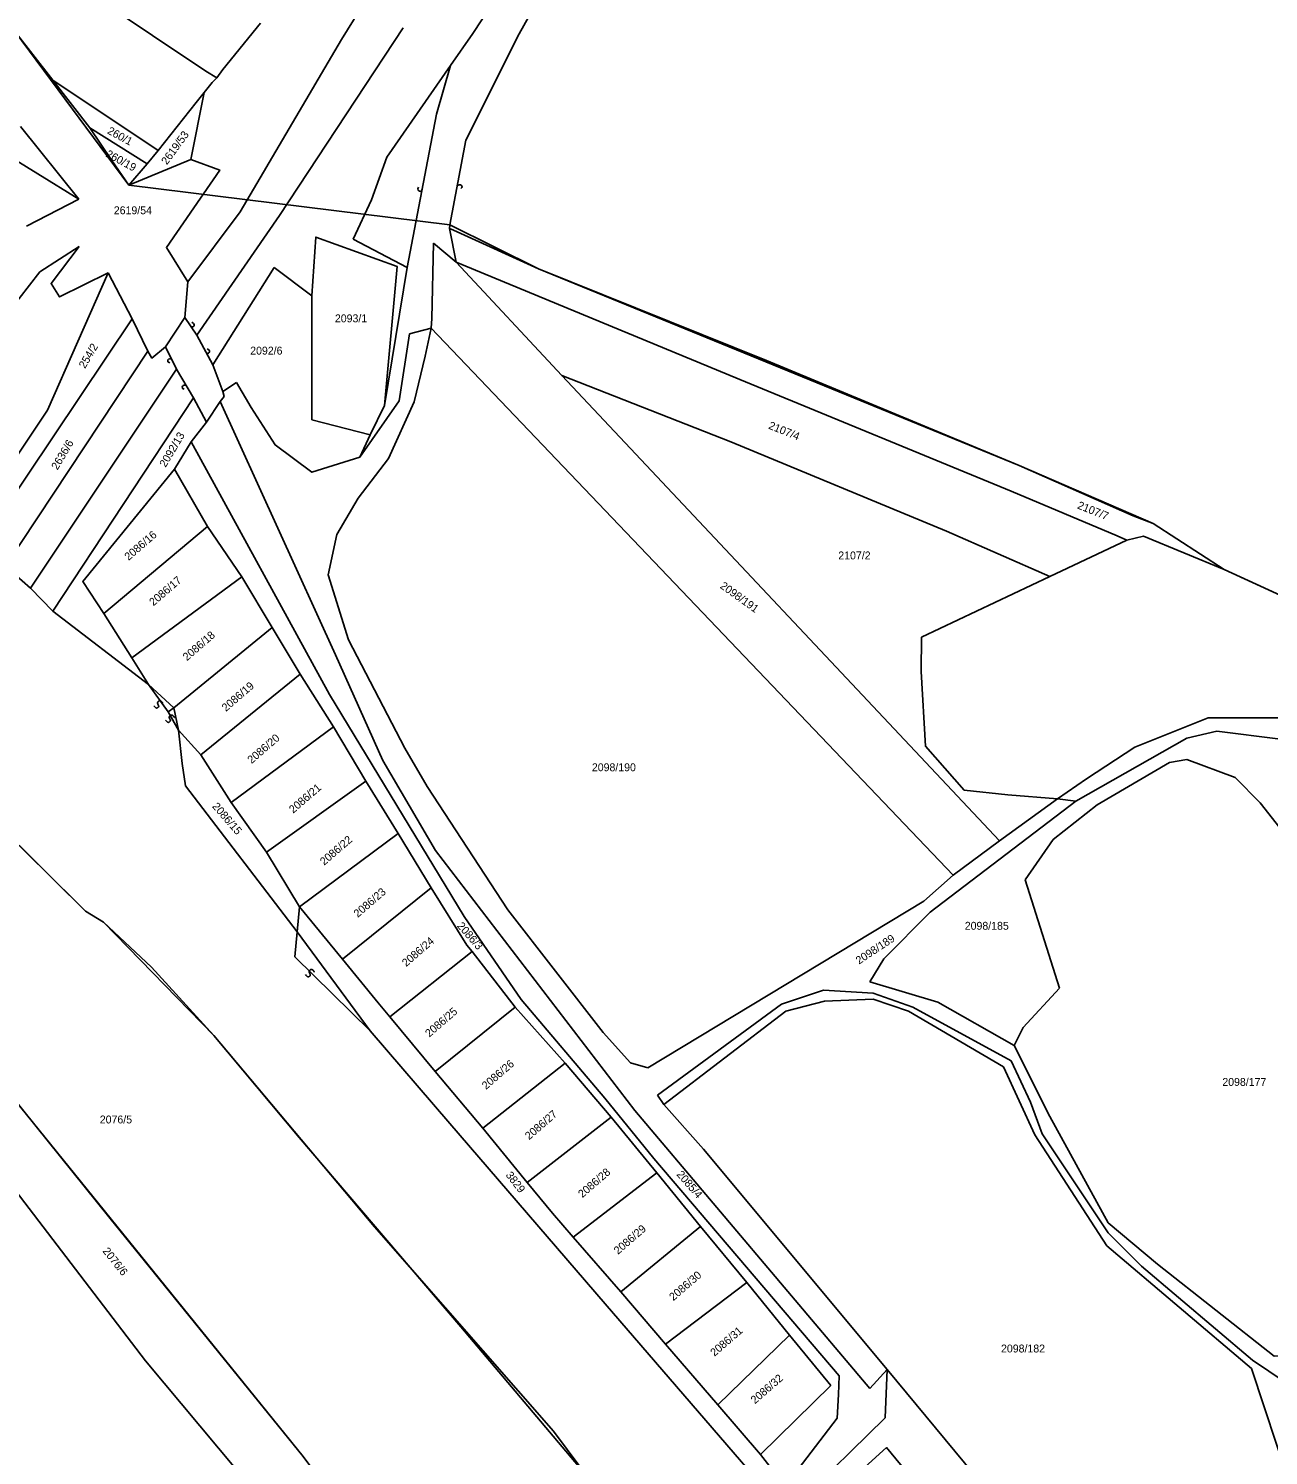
# Model space of a CAD drawing. Extents: x -581999 to -572728, y -1219553 to -1212032.
# Drawn here: x -576856.1 to -576541.8, y -1215550.3 to -1215188.7 of the extents above; entities that cross this region are included whole.
import ezdxf

# ---------------------------------------------------------------- set-up
doc = ezdxf.new("R2010")
doc.units = 0
for name, color, linetype in [('Vrstva 1', 7, 'Continuous'), ('Vrstva 2', 7, 'Continuous'), ('Vrstva 4', 7, 'Continuous'), ('Vrstva 6', 7, 'Continuous'), ('Vrstva 63', 7, 'Continuous')]:
    doc.layers.add(name, color=color, linetype=linetype)

msp = doc.modelspace()

# ---------------------------------------------------------------- linework, layer by layer
at = {"layer": 'Vrstva 1'}
for p, q in [((-576838.193, -1215181.354), (-576811.167, -1215199.562)), ((-576888.451, -1215204.064), (-576843.333, -1215231.972)), ((-576773.768, -1215242.061), (-576769.093, -1215232.141)), ((-576747.639, -1215247.953), (-576749.346, -1215239.415)), ((-576760.054, -1215249.271), (-576773.768, -1215242.061)), ((-576753.807, -1215262.16), (-576753.377, -1215243.084)), ((-576753.377, -1215243.084), (-576747.639, -1215247.953)), ((-576809.361, -1215273.915), (-576793.796, -1215249.271)), ((-576793.796, -1215249.271), (-576784.239, -1215256.448)), ((-576821.356, -1215269.34), (-576816.445, -1215261.911)), ((-576762.103, -1215283.099), (-576759.507, -1215266.057)), ((-576759.507, -1215266.057), (-576754.043, -1215264.647)), ((-576621.686, -1215403.255), (-576754.043, -1215264.647)), ((-576678.049, -1215293.486), (-576720.864, -1215276.656)), ((-576806.501, -1215281.946), (-576806.793, -1215280.725)), ((-576807.457, -1215283.227), (-576778.223, -1215347.424)), ((-576772.129, -1215297.352), (-576762.103, -1215283.099)), ((-576819.069, -1215300.398), (-576814.811, -1215293.487)), ((-576836.964, -1215336.917), (-576810.735, -1215314.877)), ((-576829.861, -1215348.193), (-576801.992, -1215327.691)), ((-576629.666, -1215342.916), (-576597.179, -1215327.574)), ((-576819.22, -1215360.841), (-576794.342, -1215340.505)), ((-576629.758, -1215351.609), (-576629.666, -1215342.916)), ((-576778.223, -1215347.424), (-576766.298, -1215374.182)), ((-576812.375, -1215372.795), (-576787.239, -1215352.293)), ((-576819.22, -1215360.841), (-576825.701, -1215354.907)), ((-576575.592, -1215370.85), (-576557.013, -1215363.418)), ((-576557.013, -1215363.418), (-576536.248, -1215363.418)), ((-576818.072, -1215366.468), (-576812.375, -1215372.795)), ((-576804.725, -1215384.84), (-576778.769, -1215365.62)), ((-576562.455, -1215368.543), (-576554.804, -1215366.749)), ((-576554.804, -1215366.749), (-576538.685, -1215368.799)), ((-576590.597, -1215384.504), (-576562.455, -1215368.543)), ((-576587.886, -1215378.795), (-576575.592, -1215370.85)), ((-576812.375, -1215372.795), (-576804.725, -1215384.84)), ((-576766.298, -1215374.182), (-576752.91, -1215396.99)), ((-576566.849, -1215374.694), (-576585.154, -1215385.458)), ((-576562.477, -1215373.925), (-576566.849, -1215374.694)), ((-576550.182, -1215378.538), (-576562.477, -1215373.925)), ((-576595.263, -1215383.92), (-576587.886, -1215378.795)), ((-576543.898, -1215384.945), (-576550.182, -1215378.538)), ((-576795.708, -1215397.398), (-576770.572, -1215379.458)), ((-576754.989, -1215380.752), (-576734.531, -1215411.995)), ((-576804.725, -1215384.84), (-576795.708, -1215397.398)), ((-576627.481, -1215412.622), (-576590.597, -1215384.504)), ((-576609.937, -1215394.542), (-576595.263, -1215383.92)), ((-576595.263, -1215383.92), (-576607.8, -1215382.903)), ((-576585.154, -1215385.458), (-576596.356, -1215394.171)), ((-576590.597, -1215384.504), (-576595.263, -1215383.92)), ((-576535.155, -1215395.965), (-576543.898, -1215384.945)), ((-576787.396, -1215411.279), (-576762.386, -1215392.656)), ((-576752.91, -1215396.99), (-576702.365, -1215462.852)), ((-576609.937, -1215394.542), (-576621.686, -1215403.255)), ((-576596.356, -1215394.171), (-576603.46, -1215404.422)), ((-576787.396, -1215411.279), (-576795.708, -1215397.398)), ((-576621.686, -1215403.255), (-576629.12, -1215409.803)), ((-576776.522, -1215424.506), (-576754.003, -1215406.472)), ((-576603.46, -1215404.422), (-576594.717, -1215431.843)), ((-576776.522, -1215424.506), (-576787.396, -1215411.279)), ((-576629.12, -1215409.803), (-576699.064, -1215452.088)), ((-576734.531, -1215411.995), (-576710.421, -1215443.099)), ((-576639.229, -1215424.411), (-576627.481, -1215412.622)), ((-576767.41, -1215435.625), (-576776.522, -1215424.506)), ((-576764.52, -1215439.13), (-576743.653, -1215422.569)), ((-576642.781, -1215430.305), (-576639.229, -1215424.411)), ((-576665.207, -1215435.944), (-576654.552, -1215432.356)), ((-576654.552, -1215432.356), (-576641.984, -1215433.125)), ((-576625.568, -1215435.431), (-576642.781, -1215430.305)), ((-576641.984, -1215433.125), (-576631.874, -1215436.713)), ((-576594.717, -1215431.843), (-576603.956, -1215441.802)), ((-576764.52, -1215439.13), (-576767.41, -1215435.625)), ((-576752.998, -1215453.018), (-576732.692, -1215436.713)), ((-576696.627, -1215459.008), (-576665.207, -1215435.944)), ((-576664.114, -1215437.738), (-576654.278, -1215435.175)), ((-576654.278, -1215435.175), (-576641.984, -1215434.662)), ((-576641.984, -1215434.662), (-576632.967, -1215437.738)), ((-576631.874, -1215436.713), (-576607.012, -1215450.295)), ((-576752.998, -1215453.018), (-576764.52, -1215439.13)), ((-576694.988, -1215461.315), (-576664.114, -1215437.738)), ((-576632.967, -1215437.738), (-576608.924, -1215451.833)), ((-576710.421, -1215443.099), (-576703.435, -1215450.807)), ((-576740.943, -1215467.375), (-576720.008, -1215450.859)), ((-576699.064, -1215452.088), (-576703.435, -1215450.807)), ((-576607.012, -1215450.295), (-576602.094, -1215460.802)), ((-576740.943, -1215467.375), (-576752.998, -1215453.018)), ((-576608.924, -1215451.833), (-576601.001, -1215469.003)), ((-576696.627, -1215459.008), (-576694.988, -1215461.315)), ((-576694.988, -1215461.315), (-576684.999, -1215472.649)), ((-576602.094, -1215460.802), (-576599.088, -1215468.747)), ((-576729.655, -1215481.095), (-576708.369, -1215464.583)), ((-576702.365, -1215462.852), (-576642.803, -1215533.328)), ((-576729.655, -1215481.095), (-576740.943, -1215467.375)), ((-576601.001, -1215469.003), (-576582.695, -1215497.193)), ((-576599.088, -1215468.747), (-576582.422, -1215493.862)), ((-576717.978, -1215495.003), (-576696.782, -1215478.706)), ((-576723.248, -1215488.868), (-576729.655, -1215481.095)), ((-576717.978, -1215495.003), (-576723.248, -1215488.868)), ((-576705.94, -1215508.808), (-576685.704, -1215492.271)), ((-576582.422, -1215493.862), (-576573.952, -1215502.319)), ((-576705.94, -1215508.808), (-576717.978, -1215495.003)), ((-576582.695, -1215497.193), (-576546.084, -1215528.202)), ((-576573.952, -1215502.319), (-576545.811, -1215526.152)), ((-576694.606, -1215522.111), (-576705.94, -1215508.808)), ((-576694.606, -1215522.111), (-576674.025, -1215506.466)), ((-576681.3, -1215537.457), (-576663.146, -1215519.789)), ((-576681.3, -1215537.457), (-576694.606, -1215522.111)), ((-576545.811, -1215526.152), (-576522.314, -1215542.041)), ((-576642.803, -1215533.328), (-576638.42, -1215528.539)), ((-576638.42, -1215528.539), (-576616.388, -1215555.07)), ((-576546.084, -1215528.202), (-576536.521, -1215557.161)), ((-576670.561, -1215549.999), (-576681.3, -1215537.457))]:
    msp.add_line(p, q, dxfattribs=at)
for points in [[(-577017.983, -1215099.379), (-577012.888, -1215102.345), (-576976.199, -1215122.847), (-576975.673, -1215122.81), (-576956.489, -1215132.732), (-576955.43, -1215133.125), (-576927.535, -1215146.974), (-576882.548, -1215173.876), (-576859.474, -1215189.573), (-576849.877, -1215201.778)], [(-576703.42, -1215143.521), (-576714.012, -1215158.459), (-576731.702, -1215190.082)], [(-576746.358, -1215144.64), (-576752.384, -1215152.284), (-576766.543, -1215174.934), (-576776.746, -1215191.504)], [(-576712.28, -1215144.232), (-576728.345, -1215166.918), (-576743.408, -1215190.015)], [(-576806.783, -1215199.071), (-576797.265, -1215187.328)], [(-576761.107, -1215188.542), (-576792.46, -1215236.067)], [(-576731.702, -1215190.082), (-576745.248, -1215217.026), (-576749.284, -1215238.432)], [(-576743.408, -1215190.015), (-576749.134, -1215198.095)], [(-576776.746, -1215191.504), (-576802.4, -1215235.195)], [(-576749.134, -1215198.095), (-576765.247, -1215221.336), (-576769.093, -1215232.141)], [(-576749.134, -1215198.095), (-576752.694, -1215210.427), (-576760.054, -1215249.271)], [(-576849.877, -1215201.778), (-576840.532, -1215213.914)], [(-576849.877, -1215201.778), (-576823.239, -1215219.671)], [(-576811.167, -1215199.562), (-576808.373, -1215201.199)], [(-576809.495, -1215202.418), (-576808.373, -1215201.199)], [(-576808.373, -1215201.199), (-576806.783, -1215199.071)], [(-576823.239, -1215219.671), (-576813.589, -1215207.469), (-576811.542, -1215204.944)], [(-576811.542, -1215204.944), (-576814.913, -1215221.952)], [(-576811.542, -1215204.944), (-576809.495, -1215202.418)], [(-576843.333, -1215231.972), (-576858.112, -1215213.528)], [(-576840.532, -1215213.914), (-576834.934, -1215222.141), (-576830.609, -1215228.416)], [(-576840.532, -1215213.914), (-576826.015, -1215223.035)], [(-576826.015, -1215223.035), (-576823.239, -1215219.671)], [(-576814.913, -1215221.952), (-576830.609, -1215228.416)], [(-576830.609, -1215228.416), (-576826.015, -1215223.035)], [(-576814.137, -1215234.179), (-576807.578, -1215224.585), (-576814.913, -1215221.952)], [(-576856.58, -1215238.798), (-576843.333, -1215231.972)], [(-576814.137, -1215234.179), (-576821.132, -1215244.206), (-576815.678, -1215252.94)], [(-576802.4, -1215235.195), (-576815.678, -1215252.94)], [(-576792.46, -1215236.067), (-576813.443, -1215266.414)], [(-576784.239, -1215256.448), (-576783.277, -1215241.583), (-576762.649, -1215249.015), (-576765.801, -1215284.202)], [(-576749.284, -1215238.432), (-576749.346, -1215239.415), (-576748.374, -1215239.817)], [(-576748.374, -1215239.817), (-576726.781, -1215249.597)], [(-576843.245, -1215243.935), (-576853.248, -1215250.408), (-576863.782, -1215263.87), (-576891.88, -1215277.763), (-576894.229, -1215278.857), (-576893.382, -1215280.325), (-576885.393, -1215299.643), (-576866.512, -1215308.127)], [(-576843.245, -1215243.935), (-576850.353, -1215253.339), (-576848.249, -1215256.73), (-576835.882, -1215250.621)], [(-576747.639, -1215247.953), (-576674.312, -1215278.275)], [(-576747.639, -1215247.953), (-576720.864, -1215276.656), (-576609.937, -1215394.542)], [(-576835.882, -1215250.621), (-576851.231, -1215285.407), (-576866.512, -1215308.127)], [(-576835.882, -1215250.621), (-576829.822, -1215262.305)], [(-576765.801, -1215284.202), (-576760.054, -1215249.271)], [(-576726.781, -1215249.597), (-576669.014, -1215272.819)], [(-576815.678, -1215252.94), (-576816.445, -1215261.911), (-576813.443, -1215266.414)], [(-576784.239, -1215256.448), (-576784.233, -1215287.84), (-576769.48, -1215291.684)], [(-576829.822, -1215262.305), (-576862.99, -1215311.872)], [(-576829.822, -1215262.305), (-576825.864, -1215270.482)], [(-576753.807, -1215262.16), (-576754.043, -1215264.647), (-576755.542, -1215271.752)], [(-576813.443, -1215266.414), (-576809.361, -1215273.915), (-576806.793, -1215280.725), (-576803.321, -1215278.433)], [(-576825.864, -1215270.482), (-576861.913, -1215324.922)], [(-576825.864, -1215270.482), (-576824.813, -1215272.235), (-576821.356, -1215269.34), (-576818.562, -1215275.064)], [(-576755.542, -1215271.752), (-576758.343, -1215283.319)], [(-576669.014, -1215272.819), (-576604.956, -1215299.447), (-576576.024, -1215312.229)], [(-576818.562, -1215275.064), (-576855.566, -1215330.543)], [(-576818.562, -1215275.064), (-576814.243, -1215282.308)], [(-576803.321, -1215278.433), (-576799.67, -1215284.765), (-576793.523, -1215294.247), (-576784.233, -1215301.166), (-576772.129, -1215297.352)], [(-576674.312, -1215278.275), (-576606.966, -1215305.982), (-576580.115, -1215317.23)], [(-576814.243, -1215282.308), (-576849.931, -1215336.394)], [(-576814.243, -1215282.308), (-576810.98, -1215288.499), (-576814.811, -1215293.487), (-576779.782, -1215357.507), (-576745.675, -1215413.754), (-576731.23, -1215434.724), (-576709.99, -1215459.756), (-576697.553, -1215475.021), (-576650.541, -1215530.117), (-576650.769, -1215534.809)], [(-576810.98, -1215288.499), (-576807.457, -1215283.227), (-576806.501, -1215281.946)], [(-576758.343, -1215283.319), (-576764.835, -1215297.707), (-576772.485, -1215307.702), (-576777.949, -1215316.928), (-576780.135, -1215327.179), (-576774.992, -1215343.597), (-576760.711, -1215371.041), (-576754.989, -1215380.752)], [(-576772.129, -1215297.352), (-576769.48, -1215291.684), (-576765.801, -1215284.202)], [(-576678.049, -1215293.486), (-576623.391, -1215316.099)], [(-576825.701, -1215354.907), (-576829.861, -1215348.193), (-576836.964, -1215336.917), (-576842.292, -1215328.844), (-576819.069, -1215300.398), (-576810.735, -1215314.877), (-576801.992, -1215327.691), (-576794.342, -1215340.505), (-576787.239, -1215352.293), (-576778.769, -1215365.62), (-576770.572, -1215379.458), (-576762.386, -1215392.656), (-576754.003, -1215406.472), (-576744.922, -1215420.993), (-576743.653, -1215422.569), (-576732.692, -1215436.713), (-576720.008, -1215450.859), (-576708.369, -1215464.583), (-576696.782, -1215478.706), (-576685.704, -1215492.271), (-576674.025, -1215506.466), (-576663.146, -1215519.789), (-576652.693, -1215532.542)], [(-576552.991, -1215325.817), (-576570.994, -1215314.16), (-576576.024, -1215312.229)], [(-576623.391, -1215316.099), (-576597.179, -1215327.574)], [(-576580.115, -1215317.23), (-576577.623, -1215318.388)], [(-576577.623, -1215318.388), (-576573.42, -1215317.344), (-576552.991, -1215325.817)], [(-576597.179, -1215327.574), (-576577.623, -1215318.388)], [(-576861.913, -1215324.922), (-576855.566, -1215330.543)], [(-576552.991, -1215325.817), (-576526.273, -1215338.053), (-576503.304, -1215345.467), (-576490.179, -1215349.335)], [(-576855.566, -1215330.543), (-576849.931, -1215336.394)], [(-576849.931, -1215336.394), (-576825.701, -1215354.907)], [(-576629.758, -1215351.609), (-576628.694, -1215370.531), (-576618.914, -1215381.684), (-576607.8, -1215382.903)], [(-576817.09, -1215374.934), (-576818.072, -1215366.468), (-576819.22, -1215360.841)], [(-576762.808, -1215582.263), (-576786.45, -1215550.556), (-576835.355, -1215490.234), (-576866.76, -1215451.363), (-576897.91, -1215423.983), (-576914.339, -1215414.57), (-576881.303, -1215373.144)], [(-576881.303, -1215373.144), (-576841.607, -1215412.331), (-576837.051, -1215415.147), (-576824.927, -1215426.576), (-576809.076, -1215443.852), (-576787.487, -1215469.72)], [(-576787.966, -1215417.605), (-576787.966, -1215417.604), (-576816.319, -1215380.57), (-576817.09, -1215374.934)], [(-576787.966, -1215417.605), (-576787.396, -1215411.279)], [(-576769.479, -1215442.714), (-576787.966, -1215417.605)], [(-576947.523, -1215456.201), (-576923.293, -1215425.212), (-576903.519, -1215431.029), (-576870.194, -1215469.135), (-576826.446, -1215526.328), (-576785.099, -1215575.711)], [(-576606.245, -1215446.424), (-576625.568, -1215435.431)], [(-576709.907, -1215511.86), (-576749.268, -1215466.205), (-576769.479, -1215442.714)], [(-576606.245, -1215446.424), (-576603.956, -1215441.802)], [(-576528.282, -1215524.761), (-576540.346, -1215525.127), (-576569.854, -1215501.806), (-576582.422, -1215491.299), (-576597.176, -1215464.39), (-576606.245, -1215446.424)], [(-576787.487, -1215469.72), (-576746.45, -1215517.684), (-576711.146, -1215559.491), (-576698.905, -1215576.332), (-576693.546, -1215576.246)], [(-576684.999, -1215472.649), (-576638.42, -1215528.539)], [(-576669.983, -1215558.026), (-576709.907, -1215511.86)], [(-576638.42, -1215528.539), (-576638.948, -1215540.719), (-576660.671, -1215562.057)], [(-576670.561, -1215549.999), (-576652.693, -1215532.542)], [(-576650.769, -1215534.809), (-576651.118, -1215540.789), (-576664.26, -1215558.033)], [(-576656.973, -1215565.011), (-576638.604, -1215548.282), (-576606.285, -1215587.458)], [(-576664.26, -1215558.033), (-576670.561, -1215549.999)]]:
    msp.add_lwpolyline(points, dxfattribs=at)
at = {"layer": 'Vrstva 4'}
for p, q in [((-576825.701, -1215354.907), (-576820.704, -1215361.849)), ((-576819.22, -1215360.841), (-576820.704, -1215361.849)), ((-576820.704, -1215361.849), (-576818.072, -1215366.468))]:
    msp.add_line(p, q, dxfattribs=at)
msp.add_lwpolyline([(-576769.479, -1215442.714), (-576788.535, -1215423.929), (-576787.966, -1215417.605)], dxfattribs=at)
at = {"layer": 'Vrstva 6'}
for points, degree in [([(-576757.235, -1215228.887), (-576757.545, -1215229.683), (-576756.896, -1215230.078), (-576756.527, -1215229.917), (-576756.426, -1215229.664), (-576756.367, -1215229.56)], 3), ([(-576747.337, -1215228.528), (-576746.607, -1215228.082), (-576746.104, -1215228.652), (-576746.198, -1215229.042), (-576746.43, -1215229.186), (-576746.522, -1215229.263)], 3), ([(-576814.7, -1215263.143), (-576813.951, -1215263.557), (-576814.197, -1215264.276), (-576814.582, -1215264.387), (-576814.822, -1215264.257), (-576814.935, -1215264.215)], 3), ([(-576810.761, -1215269.845), (-576810.012, -1215270.259), (-576810.258, -1215270.978), (-576810.643, -1215271.089), (-576810.883, -1215270.959), (-576810.996, -1215270.917)], 3), ([(-576819.783, -1215272.424), (-576820.626, -1215272.281), (-576820.881, -1215272.997), (-576820.65, -1215273.325), (-576820.381, -1215273.372), (-576820.267, -1215273.41)], 3), ([(-576816.095, -1215279.122), (-576816.938, -1215278.979), (-576817.193, -1215279.695), (-576816.962, -1215280.023), (-576816.693, -1215280.07), (-576816.579, -1215280.108)], 3), ([(-576824.301, -1215360.321), (-576823.821, -1215361.028), (-576823.127, -1215360.717), (-576823.05, -1215360.317), (-576823.286, -1215359.972), (-576823.371, -1215359.64), (-576823.289, -1215359.35), (-576823.145, -1215359.17), (-576822.909, -1215359.042), (-576822.544, -1215359.078), (-576822.117, -1215359.517), (-576822.062, -1215359.69)], 2), ([(-576821.341, -1215363.95), (-576820.861, -1215364.657), (-576820.167, -1215364.346), (-576820.09, -1215363.946), (-576820.326, -1215363.601), (-576820.411, -1215363.269), (-576820.329, -1215362.979), (-576820.185, -1215362.799), (-576819.949, -1215362.671), (-576819.584, -1215362.707), (-576819.157, -1215363.146), (-576819.102, -1215363.319)], 2), ([(-576785.868, -1215428.419), (-576785.388, -1215429.126), (-576784.694, -1215428.815), (-576784.617, -1215428.415), (-576784.853, -1215428.07), (-576784.938, -1215427.738), (-576784.856, -1215427.448), (-576784.712, -1215427.268), (-576784.476, -1215427.14), (-576784.111, -1215427.176), (-576783.684, -1215427.615), (-576783.629, -1215427.788)], 2)]:
    msp.add_open_spline(points, degree=degree, dxfattribs=at)
at = {"layer": 'Vrstva 63'}
for p, q in [((-576830.609, -1215228.416), (-576859.474, -1215189.573)), ((-576749.284, -1215238.432), (-576830.609, -1215228.416)), ((-576726.781, -1215249.597), (-576749.284, -1215238.432)), ((-576654.282, -1215279.28), (-576726.781, -1215249.597)), ((-576604.956, -1215299.447), (-576654.282, -1215279.28)), ((-576570.994, -1215314.16), (-576604.956, -1215299.447)), ((-576552.991, -1215325.817), (-576570.994, -1215314.16)), ((-576526.273, -1215338.053), (-576552.991, -1215325.817)), ((-576881.303, -1215373.144), (-576841.607, -1215412.331)), ((-576841.607, -1215412.331), (-576837.051, -1215415.147)), ((-576837.051, -1215415.147), (-576809.076, -1215443.852)), ((-576809.076, -1215443.852), (-576768.34, -1215492.365)), ((-576786.45, -1215550.556), (-576866.76, -1215451.363)), ((-576768.34, -1215492.365), (-576722.974, -1215544.138)), ((-576722.974, -1215544.138), (-576698.905, -1215576.332))]:
    msp.add_line(p, q, dxfattribs=at)

# ---------------------------------------------------------------- texts
at = {"layer": 'Vrstva 2'}
for s, rotation, p in [('260/1', 331.44401, (-576836.278, -1215215.229)), ('2619/53', 53.63859, (-576821.009, -1215223.401)), ('260/19', 331.44401, (-576836.661, -1215221.107)), ('254/2', 59.31071, (-576841.765, -1215275.023)), ('2107/4', 338.16274, (-576668.664, -1215290.064)), ('2092/13', 59.31071, (-576821.313, -1215300.055)), ('2636/6', 59.31071, (-576848.728, -1215300.708)), ('2107/7', 338.16274, (-576590.362, -1215310.277)), ('2086/16', 40.82354, (-576830.698, -1215323.632)), ('2086/17', 40.82354, (-576824.412, -1215335.148)), ('2098/191', 324.30764, (-576680.943, -1215330.348)), ('2086/18', 40.82354, (-576815.913, -1215349.05)), ('2086/19', 40.82354, (-576806.029, -1215361.901)), ('2086/20', 40.82354, (-576799.521, -1215375.113)), ('2086/21', 40.82354, (-576788.991, -1215387.691)), ('2086/15', 310.96174, (-576809.637, -1215385.891)), ('2086/22', 40.82354, (-576781.143, -1215400.881)), ('2086/23', 40.82354, (-576772.603, -1215414.088)), ('2086/3', 310.96174, (-576747.568, -1215416.179)), ('2098/189', 33.57423, (-576645.546, -1215425.93)), ('2086/24', 40.82354, (-576760.356, -1215426.558)), ('2086/25', 40.82354, (-576754.477, -1215444.408)), ('2086/26', 40.82354, (-576740.098, -1215457.679)), ('2086/27', 40.82354, (-576729.177, -1215470.424)), ('3829', 307.9129, (-576735.225, -1215479.268)), ('2086/28', 40.82354, (-576715.69, -1215485.108)), ('2085/4', 310.98355, (-576691.915, -1215479.155)), ('2086/29', 40.82354, (-576706.645, -1215499.465)), ('2076/6', 308.53759, (-576837.412, -1215498.531)), ('2086/30', 40.82354, (-576692.61, -1215511.207)), ('2086/31', 40.82354, (-576682.187, -1215525.29)), ('2086/32', 40.82354, (-576671.943, -1215537.326))]:
    msp.add_text(s, height=2, rotation=rotation, dxfattribs=at).set_placement(p)
for s, p in [('2619/54', (-576834.455, -1215235.781)), ('2093/1', (-576778.405, -1215263.162)), ('2092/6', (-576799.876, -1215271.342)), ('2107/2', (-576650.796, -1215323.233)), ('2098/190', (-576713.262, -1215376.914)), ('2098/185', (-576618.738, -1215417.073)), ('2098/177', (-576553.45, -1215456.637)), ('2076/5', (-576838.005, -1215466.153)), ('2098/182', (-576609.547, -1215524.179))]:
    msp.add_text(s, height=2, dxfattribs=at).set_placement(p)

doc.saveas('drawing.dxf')
